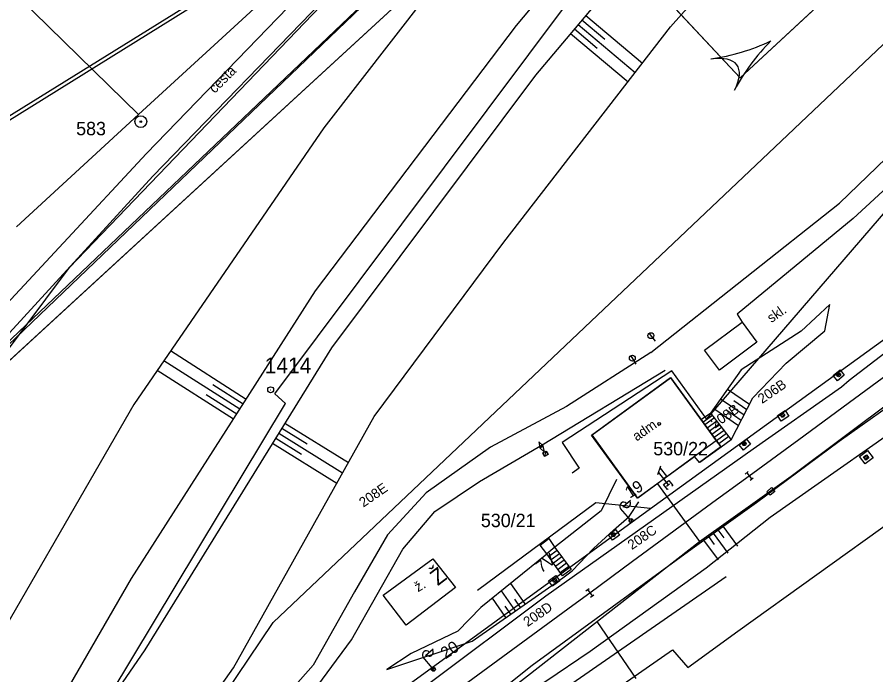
# Model space of a CAD drawing. Extents: x -469926 to -462499, y -1098642 to -1092733.
# Drawn here: x -467883.4 to -467774.2, y -1097086 to -1097002.4 of the extents above; entities that cross this region are included whole.
import ezdxf

# ---------------------------------------------------------------- set-up
doc = ezdxf.new("R2010")
doc.units = 0
for name, color, linetype in [('Vrstva 1', 7, 'Continuous'), ('Vrstva 11', 7, 'Continuous'), ('Vrstva 12', 7, 'Continuous'), ('Vrstva 13', 7, 'Continuous'), ('Vrstva 14', 7, 'Continuous'), ('Vrstva 16', 7, 'Continuous'), ('Vrstva 17', 7, 'Continuous'), ('Vrstva 18', 7, 'Continuous'), ('Vrstva 24', 7, 'Continuous'), ('Vrstva 25', 7, 'Continuous'), ('Vrstva 4', 7, 'Continuous'), ('Vrstva 40', 7, 'Continuous'), ('Vrstva 41', 7, 'Continuous'), ('Vrstva 42', 7, 'Continuous'), ('Vrstva 44', 7, 'Continuous'), ('Vrstva 46', 7, 'Continuous'), ('Vrstva 48', 7, 'Continuous'), ('Vrstva 50', 7, 'Continuous'), ('Vrstva 51', 7, 'Continuous'), ('Vrstva 52', 7, 'Continuous'), ('Vrstva 6', 7, 'Continuous'), ('Vrstva 62', 7, 'Continuous'), ('Vrstva 7', 7, 'Continuous')]:
    doc.layers.add(name, color=color, linetype=linetype)

msp = doc.modelspace()

# ---------------------------------------------------------------- linework, layer by layer
at = {"layer": 'Vrstva 1'}
for p, q in [((-467888.22, -1097049.59), (-467816.34, -1096983.49)), ((-467791.5, -1097010.1), (-467816.34, -1096983.49)), ((-467841.32, -1096990.33), (-467867.93, -1097014.76)), ((-467867.93, -1097014.76), (-467889.32, -1096993.83)), ((-467876.72, -1097034.24), (-467838.36, -1096994.24)), ((-467774.92, -1096994.74), (-467791.5, -1097010.1)), ((-467867.93, -1097014.76), (-467883.44, -1097029.05)), ((-467888.22, -1097049.59), (-467876.72, -1097034.24)), ((-467810.31, -1097055.52), (-467800.36, -1097048.25)), ((-467800.36, -1097048.25), (-467794.54, -1097056.25)), ((-467804.5, -1097063.54), (-467810.31, -1097055.52)), ((-467794.54, -1097056.25), (-467793.96, -1097057.04)), ((-467793.96, -1097057.04), (-467796.67, -1097059.04)), ((-467797.3, -1097058.26), (-467804.5, -1097063.54)), ((-467796.67, -1097059.04), (-467797.3, -1097058.26))]:
    msp.add_line(p, q, dxfattribs=at)
msp.add_lwpolyline([(-467898.21, -1097138.03), (-467875.88, -1097122.7), (-467861.69, -1097112.83), (-467848.71, -1097103.57), (-467831.16, -1097090.7), (-467812.77, -1097077.18), (-467810.6, -1097075.59), (-467805.15, -1097071.58), (-467794.48, -1097063.73), (-467790.34, -1097060.72), (-467784.03, -1097056.09), (-467776.97, -1097050.9), (-467768.32, -1097044.54), (-467758.07, -1097036.98), (-467747.98, -1097029.51)], dxfattribs=at)
at = {"layer": 'Vrstva 11'}
for p, q in [((-467779.21, -1097047.95), (-467778.89, -1097047.63)), ((-467779.08, -1097048.09), (-467778.76, -1097047.76)), ((-467786.33, -1097053.1), (-467786.01, -1097052.78)), ((-467786.2, -1097053.23), (-467785.87, -1097052.91)), ((-467791.21, -1097056.72), (-467790.89, -1097056.39)), ((-467791.08, -1097056.85), (-467790.75, -1097056.52)), ((-467775.69, -1097058.51), (-467775.64, -1097058.18)), ((-467775.54, -1097058.72), (-467775.43, -1097058.03)), ((-467775.32, -1097058.57), (-467775.27, -1097058.24)), ((-467807.84, -1097068.27), (-467807.51, -1097067.95)), ((-467807.71, -1097068.41), (-467807.38, -1097068.08)), ((-467815.28, -1097074.09), (-467814.96, -1097073.77)), ((-467815.15, -1097074.23), (-467814.83, -1097073.9))]:
    msp.add_line(p, q, dxfattribs=at)
for points in [[(-467888.22, -1097049.59), (-467816.34, -1096983.49), (-467791.5, -1097010.1), (-467774.92, -1096994.74), (-467799.69, -1096968.2), (-467698.99, -1096876.13), (-467674.43, -1096895.44), (-467672.71, -1096884.64)], [(-467775.83, -1097058.32), (-467775.42, -1097058.03), (-467775.13, -1097058.43), (-467775.54, -1097058.73), (-467775.83, -1097058.32)]]:
    msp.add_lwpolyline(points, dxfattribs=at)
for points in [[(-467779.68, -1097047.97), (-467778.78, -1097047.25), (-467778.26, -1097047.93), (-467779.14, -1097048.65)], [(-467786.74, -1097053.06), (-467785.77, -1097052.42), (-467785.29, -1097053.13), (-467786.27, -1097053.77)], [(-467791.61, -1097056.78), (-467790.68, -1097056.04), (-467790.17, -1097056.7), (-467791.08, -1097057.44)], [(-467776.32, -1097058.27), (-467775.29, -1097057.48), (-467774.58, -1097058.41), (-467775.61, -1097059.19)], [(-467775.83, -1097058.32), (-467775.42, -1097058.03), (-467775.13, -1097058.43), (-467775.54, -1097058.73)], [(-467808.23, -1097068.21), (-467807.33, -1097067.55), (-467806.83, -1097068.24), (-467807.73, -1097068.91)], [(-467815.84, -1097074.08), (-467814.9, -1097073.37), (-467814.39, -1097074.05), (-467815.32, -1097074.73)]]:
    msp.add_lwpolyline(points, close=True, dxfattribs=at)
for centre in [(-467778.98, -1097047.86), (-467786.1, -1097053.01), (-467790.98, -1097056.62), (-467807.61, -1097068.18), (-467815.05, -1097074)]:
    msp.add_circle(centre, 0.25, dxfattribs=at)
at = {"layer": 'Vrstva 12'}
for p, q in [((-467945.97, -1097102.26), (-467787.93, -1096951.6)), ((-467982.11, -1097075.67), (-467842.78, -1096989.12))]:
    msp.add_line(p, q, dxfattribs=at)
at = {"layer": 'Vrstva 13'}
for points in [[(-467678.91, -1096902.98), (-467676.68, -1096900.74), (-467678.98, -1096897.86), (-467693.29, -1096880.42), (-467700.73, -1096871.38), (-467702.35, -1096870.56), (-467703.98, -1096870.45), (-467707.26, -1096872.8), (-467727.88, -1096891.41), (-467756.36, -1096917.49), (-467788.52, -1096947.03), (-467806.6, -1096963.7), (-467824.65, -1096980.62), (-467843.3, -1096999), (-467866.12, -1097022.61), (-467884.33, -1097042.53), (-467892.61, -1097052.34), (-467897.89, -1097060.51), (-467900, -1097063.45)], [(-467802.85, -1097045.05), (-467778.86, -1097026.06), (-467767.03, -1097014.66), (-467748.46, -1096989.12), (-467732.01, -1096971.77), (-467726.04, -1096964.85), (-467718.83, -1096952.49), (-467714.51, -1096946.05), (-467710.83, -1096942.96), (-467706.56, -1096941.13)], [(-467706.05, -1096944.75), (-467708.26, -1096945.83), (-467712.22, -1096948.85), (-467715.78, -1096954.14), (-467723.27, -1096967.26), (-467729.44, -1096973.81), (-467745.61, -1096991.4), (-467764.75, -1097016.61), (-467777.11, -1097027.98), (-467791.89, -1097040.16), (-467791.22, -1097041.16)], [(-467900, -1097051.7), (-467895.79, -1097049.86), (-467888.07, -1097042.46), (-467866.94, -1097019.73), (-467847.71, -1096999.82), (-467841.51, -1096992.45), (-467840.03, -1096989.63), (-467840.46, -1096987.03), (-467841.82, -1096984.36), (-467851.51, -1096970.61)], [(-467802.85, -1097045.05), (-467813.54, -1097051.91), (-467823.21, -1097057.05), (-467831.38, -1097062.89), (-467836.3, -1097068.2), (-467840.48, -1097075.45), (-467845.73, -1097084.78), (-467853.44, -1097093.52), (-467868.5, -1097107.81), (-467880.8, -1097117.11), (-467892.12, -1097124.29), (-467900, -1097127.05)], [(-467816.63, -1097056.78), (-467801.03, -1097047.28)], [(-467900, -1097130.08), (-467892.59, -1097127.61), (-467885.68, -1097123.92), (-467876.96, -1097117.5), (-467864.41, -1097107.4), (-467849.54, -1097093.34), (-467840.88, -1097081.57), (-467834.34, -1097070.03), (-467830.27, -1097065.27), (-467824.6, -1097061.44), (-467816.63, -1097056.78)]]:
    msp.add_lwpolyline(points, dxfattribs=at)
at = {"layer": 'Vrstva 14'}
for points in [[(-468249.08, -1097241.26), (-468110.69, -1097154.85), (-468022.46, -1097101.44), (-467981.9, -1097076.13), (-467860.1, -1097000.39)], [(-468225.08, -1097347.66), (-468115.02, -1097247.23), (-467946.3, -1097103.25), (-467838.63, -1097000.12)]]:
    msp.add_lwpolyline(points, dxfattribs=at)
at = {"layer": 'Vrstva 16'}
for p, q in [((-467803.06, -1097042.6), (-467802.29, -1097043.58)), ((-467805.39, -1097045.44), (-467804.74, -1097046.51)), ((-467851.17, -1097049.77), (-467851.12, -1097049.77))]:
    msp.add_line(p, q, dxfattribs=at)
for centre, radius in [((-467802.83, -1097042.89), 0.375), ((-467805.19, -1097045.76), 0.375), ((-467851.15, -1097049.77), 0.378)]:
    msp.add_circle(centre, radius, dxfattribs=at)
at = {"layer": 'Vrstva 18'}
for p, q in [((-467801.97, -1097060.55), (-467801.57, -1097059.43)), ((-467801.86, -1097060.28), (-467800.64, -1097061.87)), ((-467790.85, -1097060.49), (-467790.46, -1097060.17)), ((-467790.65, -1097060.33), (-467790.03, -1097061.11)), ((-467800.84, -1097062.02), (-467800.45, -1097061.72)), ((-467790.22, -1097061.27), (-467789.83, -1097060.95)), ((-467800.64, -1097061.87), (-467800.64, -1097061.87)), ((-467811.09, -1097075.33), (-467810.69, -1097075.03)), ((-467810.89, -1097075.18), (-467810.31, -1097075.99)), ((-467810.51, -1097076.14), (-467810.1, -1097075.85))]:
    msp.add_line(p, q, dxfattribs=at)
msp.add_lwpolyline([(-467801.66, -1097059.72), (-467800.86, -1097060.77), (-467801.25, -1097061.08)], dxfattribs=at)
at = {"layer": 'Vrstva 24'}
for p, q in [((-467816.95, -1097057.15), (-467816.51, -1097056.91)), ((-467816.95, -1097057.15), (-467816.51, -1097056.91)), ((-467816.5, -1097057.95), (-467816.44, -1097057.73)), ((-467816.33, -1097058.24), (-467816.14, -1097057.57)), ((-467816.02, -1097058.07), (-467815.97, -1097057.88))]:
    msp.add_line(p, q, dxfattribs=at)
for points in [[(-467817.09, -1097056.38), (-467816.95, -1097057.15), (-467816.36, -1097057.69), (-467816.51, -1097056.91), (-467817.09, -1097056.38)], [(-467817.09, -1097056.38), (-467816.95, -1097057.15), (-467816.36, -1097057.69), (-467816.51, -1097056.91), (-467817.09, -1097056.38)], [(-467816.58, -1097057.81), (-467816.14, -1097057.56), (-467815.9, -1097058), (-467816.34, -1097058.24), (-467816.58, -1097057.81)]]:
    msp.add_lwpolyline(points, dxfattribs=at)
msp.add_lwpolyline([(-467816.58, -1097057.81), (-467816.14, -1097057.56), (-467815.9, -1097058), (-467816.34, -1097058.24)], close=True, dxfattribs=at)
msp.add_lwpolyline([(-467816.58, -1097057.81), (-467816.14, -1097057.56), (-467815.9, -1097058), (-467816.34, -1097058.24)], close=True, dxfattribs=at)
for radius in [0.75, 0.1]:
    msp.add_circle((-467867.65, -1097015.67), radius, dxfattribs=at)
at = {"layer": 'Vrstva 25'}
msp.add_circle((-467801.77, -1097054.09), 0.175, dxfattribs=at)
at = {"layer": 'Vrstva 4'}
msp.add_line((-467794.54, -1097056.25), (-467797.3, -1097058.26), dxfattribs=at)
at = {"layer": 'Vrstva 40'}
msp.add_lwpolyline([(-467836.84, -1097075.91), (-467830.53, -1097071.26), (-467827.66, -1097074.93), (-467833.95, -1097079.71), (-467836.84, -1097075.91)], dxfattribs=at)
at = {"layer": 'Vrstva 42'}
for p, q in [((-467764.79, -1097017.49), (-467795.77, -1097053.48)), ((-467800.16, -1097047.35), (-467814.1, -1097056.49)), ((-467795.77, -1097053.48), (-467800.16, -1097047.35)), ((-467814.1, -1097056.49), (-467811.95, -1097059.72)), ((-467811.95, -1097059.72), (-467812.84, -1097060.39))]:
    msp.add_line(p, q, dxfattribs=at)
at = {"layer": 'Vrstva 44'}
for p, q in [((-467785, -1097060.75), (-467748.87, -1097033.69)), ((-467796.64, -1097069.05), (-467785, -1097060.75)), ((-467802.01, -1097061.72), (-467796.64, -1097069.05)), ((-467848.18, -1097109.27), (-467796.64, -1097069.05)), ((-467870.88, -1097127.27), (-467793.27, -1097073.53)), ((-467809.7, -1097079.24), (-467804.73, -1097086.48))]:
    msp.add_line(p, q, dxfattribs=at)
at = {"layer": 'Vrstva 46'}
for p, q in [((-467787.58, -1097005.42), (-467787.58, -1097005.42)), ((-467791.77, -1097080.48), (-467763.03, -1097059.8)), ((-467798.12, -1097085.07), (-467791.77, -1097080.48)), ((-467880.8, -1097138.99), (-467800.08, -1097082.82)), ((-467800.08, -1097082.82), (-467798.12, -1097085.07))]:
    msp.add_line(p, q, dxfattribs=at)
for centre, radius, start, end in [((-467799.01, -1096980.99), 26.97, 278.1274, 295.0728), ((-467768.42, -1097024.44), 27, 135.2159, 151.7857)]:
    msp.add_arc(centre, radius, start, end, dxfattribs=at)
msp.add_ellipse((-467803.05, -1097016.28), major_axis=(-11.17, -7.78), ratio=0.335586, start_param=2.581445, end_param=3.727422, dxfattribs=at)
at = {"layer": 'Vrstva 48'}
for points in [[(-467811.59, -1097002.74), (-467808.7, -1097005.18)], [(-467811.11, -1097002.17), (-467803.9, -1097008.24)], [(-467812.56, -1097003.89), (-467809.64, -1097006.34)], [(-467812.07, -1097003.32), (-467804.82, -1097009.43)], [(-467813.04, -1097004.47), (-467805.73, -1097010.62)], [(-467854.25, -1097050.99), (-467863.86, -1097044.84)], [(-467855.06, -1097052.25), (-467864.71, -1097046.08)], [(-467855.87, -1097053.52), (-467865.56, -1097047.31)], [(-467854.66, -1097051.62), (-467858.51, -1097049.16)], [(-467790.3, -1097051.65), (-467793.11, -1097049.73)], [(-467855.46, -1097052.89), (-467859.33, -1097050.41)], [(-467791, -1097052.99), (-467793.98, -1097050.95)], [(-467790.65, -1097052.32), (-467792.31, -1097051.19)], [(-467791.69, -1097054.34), (-467794.84, -1097052.18)], [(-467791.35, -1097053.67), (-467793.32, -1097052.31)], [(-467849.33, -1097054.02), (-467841.27, -1097059.01)], [(-467850.12, -1097055.3), (-467842, -1097060.32)], [(-467849.72, -1097054.66), (-467846.49, -1097056.66)], [(-467850.51, -1097055.94), (-467847.25, -1097057.95)], [(-467850.91, -1097056.57), (-467842.73, -1097061.63)], [(-467793.71, -1097067.12), (-467791.84, -1097069.68)], [(-467794.92, -1097068.01), (-467793.07, -1097070.54)], [(-467794.31, -1097067.57), (-467793.57, -1097068.58)], [(-467796.13, -1097068.89), (-467794.3, -1097071.4)], [(-467795.53, -1097068.45), (-467794.79, -1097069.46)], [(-467818.8, -1097077.01), (-467820.63, -1097074.39)], [(-467820.03, -1097077.87), (-467821.8, -1097075.34)], [(-467821.25, -1097078.73), (-467822.97, -1097076.28)], [(-467819.41, -1097077.44), (-467820.13, -1097076.41)], [(-467820.64, -1097078.3), (-467821.34, -1097077.3)]]:
    msp.add_lwpolyline(points, dxfattribs=at)
at = {"layer": 'Vrstva 50'}
for p, q in [((-467850.62, -1097050.3), (-467812.61, -1096999.43)), ((-467849.27, -1097051.51), (-467850.62, -1097050.3)), ((-467886.39, -1097113.26), (-467849.27, -1097051.51))]:
    msp.add_line(p, q, dxfattribs=at)
at = {"layer": 'Vrstva 51'}
for p, q in [((-467802.9, -1097064.86), (-467768.67, -1097040.05)), ((-467881.52, -1097122.16), (-467802.9, -1097064.86)), ((-467809.83, -1097064.17), (-467824.86, -1097075.3)), ((-467802.9, -1097064.86), (-467809.83, -1097064.17))]:
    msp.add_line(p, q, dxfattribs=at)
at = {"layer": 'Vrstva 52'}
for p, q in [((-467850.81, -1097079.37), (-467762.55, -1096995.65)), ((-467873.42, -1097112.82), (-467850.81, -1097079.37))]:
    msp.add_line(p, q, dxfattribs=at)
at = {"layer": 'Vrstva 6'}
for p, q in [((-467806.41, -1097064.66), (-467805.44, -1097063.8)), ((-467805.52, -1097066.21), (-467806.68, -1097064.89)), ((-467805.49, -1097066.61), (-467805.46, -1097066.17)), ((-467805.3, -1097066.64), (-467805.27, -1097066.16)), ((-467831.48, -1097083.55), (-467830.49, -1097082.72)), ((-467830.62, -1097085.12), (-467831.75, -1097083.78)), ((-467830.6, -1097085.52), (-467830.56, -1097085.08)), ((-467830.41, -1097085.55), (-467830.37, -1097085.08))]:
    msp.add_line(p, q, dxfattribs=at)
for points in [[(-467796, -1097044.74), (-467791.22, -1097041.16), (-467789.35, -1097043.7), (-467794.13, -1097047.26)], [(-467810.37, -1097055.53), (-467800.36, -1097048.22), (-467793.91, -1097057.06), (-467796.63, -1097059.03), (-467797.31, -1097058.3), (-467804.52, -1097063.54)]]:
    msp.add_lwpolyline(points, close=True, dxfattribs=at)
for points in [[(-467800.74, -1097062.46), (-467801.23, -1097061.81), (-467800.54, -1097061.31), (-467800.05, -1097061.93), (-467800.16, -1097062.01)], [(-467800.63, -1097062.37), (-467800.74, -1097062.46)]]:
    msp.add_lwpolyline(points, dxfattribs=at)
for centre in [(-467805.36, -1097066.4), (-467805.36, -1097066.4), (-467830.46, -1097085.31), (-467830.46, -1097085.31)]:
    msp.add_circle(centre, 0.25, dxfattribs=at)
for centre, start, end in [((-467805.92, -1097064.24), 220.5121, 41.9172), ((-467806.3, -1097064.56), 41.2147, 221.2147), ((-467831.37, -1097083.46), 40.0831, 220.0831), ((-467830.98, -1097083.14), 219.3805, 40.7856)]:
    msp.add_arc(centre, 0.5, start, end, dxfattribs=at)
at = {"layer": 'Vrstva 62'}
for p, q in [((-467796.48, -1097053.54), (-467795.24, -1097052.74)), ((-467795.01, -1097053.03), (-467796.21, -1097053.9)), ((-467795.24, -1097052.74), (-467792.62, -1097056.13)), ((-467794.75, -1097053.36), (-467795.96, -1097054.24)), ((-467794.45, -1097053.76), (-467795.67, -1097054.64)), ((-467794.15, -1097054.15), (-467795.38, -1097055.04)), ((-467793.84, -1097054.55), (-467795.08, -1097055.45)), ((-467793.54, -1097054.94), (-467794.79, -1097055.84)), ((-467793.23, -1097055.34), (-467794.49, -1097056.25)), ((-467792.93, -1097055.73), (-467794.2, -1097056.66)), ((-467792.62, -1097056.13), (-467793.91, -1097057.06)), ((-467816.91, -1097069.53), (-467815.82, -1097068.7)), ((-467815.82, -1097068.7), (-467815.03, -1097069.84)), ((-467816.04, -1097070.62), (-467816.91, -1097069.53)), ((-467814.75, -1097070.23), (-467815.78, -1097070.99)), ((-467815.03, -1097069.84), (-467812.95, -1097072.63)), ((-467814.06, -1097073.45), (-467816.04, -1097070.62)), ((-467814.44, -1097070.63), (-467815.49, -1097071.4)), ((-467814.15, -1097071.03), (-467815.2, -1097071.81)), ((-467813.85, -1097071.43), (-467814.92, -1097072.22)), ((-467813.55, -1097071.83), (-467814.63, -1097072.63)), ((-467813.25, -1097072.23), (-467814.35, -1097073.04)), ((-467812.95, -1097072.63), (-467814.06, -1097073.45))]:
    msp.add_line(p, q, dxfattribs=at)
for points in [[(-467900, -1097114.76), (-467886.23, -1097101.68), (-467880.63, -1097094.23), (-467868.84, -1097073.78), (-467845.43, -1097037.21), (-467819.92, -1097003.46), (-467793.02, -1096971.37)], [(-467787.51, -1096974.16), (-467817.51, -1097009.77), (-467843.42, -1097044.46), (-467867.14, -1097082.84), (-467879.41, -1097100.74), (-467889.87, -1097112.49), (-467896.97, -1097120.67), (-467899.07, -1097125.7), (-467892.29, -1097118.61), (-467886.77, -1097112.87), (-467881.5, -1097105.13), (-467879.41, -1097100.74)], [(-467899.07, -1097125.7), (-467892.3, -1097123.9), (-467880.8, -1097117.11), (-467872.6, -1097108.85), (-467855.87, -1097085.14), (-467838.01, -1097053.18), (-467821.51, -1097031.02), (-467800.34, -1097003.64), (-467777.43, -1096977.88)], [(-467822.71, -1096988.5), (-467844.4, -1097016.47), (-467868.53, -1097051.64), (-467890.46, -1097089.63), (-467895.59, -1097099.72), (-467900, -1097107.95)], [(-467816.18, -1097075.98), (-467789.82, -1097057.3), (-467778.61, -1097049.41), (-467777.62, -1097048.57), (-467762.06, -1097036.58), (-467753.95, -1097029.68), (-467752.68, -1097028.75), (-467737.85, -1097016.91), (-467736.46, -1097015.89), (-467728.66, -1097011.88)], [(-467792.62, -1097056.13), (-467789.86, -1097050.8), (-467785.66, -1097046.37), (-467780.71, -1097042.27), (-467780.09, -1097038.93), (-467783.74, -1097042.31), (-467791.35, -1097047.24), (-467795.24, -1097052.74)], [(-467807.22, -1097061.18), (-467809.16, -1097065.18), (-467815.05, -1097069.8), (-467816.04, -1097070.62), (-467816.05, -1097070.68), (-467824.43, -1097077.47), (-467827.35, -1097080.46), (-467833.28, -1097083.29), (-467836.4, -1097085.33)], [(-467788.11, -1097062.74), (-467787.49, -1097062.21), (-467787.07, -1097062.7), (-467787.68, -1097063.16), (-467788.11, -1097062.74)], [(-467836.4, -1097085.33), (-467825.56, -1097081.75), (-467814.02, -1097073.67), (-467812.84, -1097072.8), (-467810.14, -1097069.94), (-467807.57, -1097067.64), (-467805.59, -1097065.88), (-467804.35, -1097064.04)], [(-467860.53, -1097108.09), (-467855.51, -1097105.22), (-467834.33, -1097089.23), (-467831.55, -1097087.5), (-467816.18, -1097075.98)]]:
    msp.add_lwpolyline(points, dxfattribs=at)
msp.add_lwpolyline([(-467840.04, -1097102.41), (-467817.9, -1097084.77), (-467797.57, -1097069.94), (-467789.42, -1097064.1), (-467778.89, -1097056.32), (-467767.07, -1097047.91), (-467764.2, -1097045.99), (-467766.55, -1097051.2), (-467787.68, -1097066.02), (-467795.79, -1097072.45), (-467810.55, -1097083.05), (-467816.17, -1097086.88)], close=True, dxfattribs=at)

# ---------------------------------------------------------------- texts
at = {"layer": 'Vrstva 11'}
for s, p in [('206B', (-467788.7, -1097051.59)), ('208B', (-467794.69, -1097054.74)), ('208E', (-467839.37, -1097064.77)), ('208C', (-467805.25, -1097070.17)), ('208D', (-467818.5, -1097079.96))]:
    msp.add_text(s, height=1.25, rotation=34.5693, dxfattribs=at).set_placement(p)
at = {"layer": 'Vrstva 13'}
for s, height, rotation, p in [('cesta', 1.25, 44.9698, (-467858.26, -1097012.15)), ('7V', 1.5, 36.0337, (-467816.77, -1097073.14))]:
    msp.add_text(s, height=height, rotation=rotation, dxfattribs=at).set_placement(p)
at = {"layer": 'Vrstva 16'}
msp.add_text('ž.', height=1.25, rotation=30.2196, dxfattribs=at).set_placement((-467832.43, -1097075.52))
at = {"layer": 'Vrstva 17'}
msp.add_text('1414', height=1.998, dxfattribs=at).set_placement((-467851.91, -1097047.67))
at = {"layer": 'Vrstva 41'}
msp.add_text('Ž', height=2, rotation=37.2279, dxfattribs=at).set_placement((-467829.92, -1097074.76))
at = {"layer": 'Vrstva 50'}
for s, p in [('583', (-467875.87, -1097017.41)), ('530/22', (-467802.53, -1097058.11)), ('530/21', (-467824.44, -1097067.24))]:
    msp.add_text(s, height=1.7, dxfattribs=at).set_placement(p)
at = {"layer": 'Vrstva 7'}
for s, height, rotation, p in [('skl.', 1.25, 34.6915, (-467787.53, -1097041.31)), ('adm.', 1.25, 34.6915, (-467804.64, -1097056.36)), ('19', 1.5, 32.9295, (-467805.52, -1097063.64)), ('20', 1.5, 32.9295, (-467828.95, -1097084.07))]:
    msp.add_text(s, height=height, rotation=rotation, dxfattribs=at).set_placement(p)

doc.saveas('drawing.dxf')
